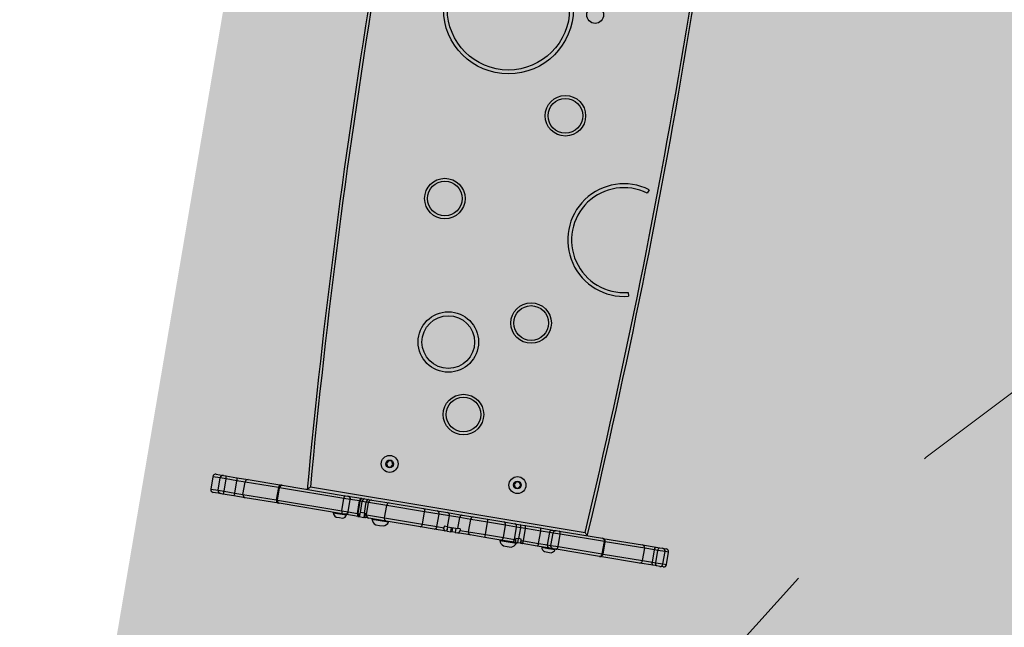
# Model space of a CAD drawing. Header units: inches. Extents: x -433 to 341, y -109 to 237.
# Tile 310 of 335: x -18.424 to -17.403, y 41.974 to 42.604. Entities that reach past the tile are written whole.
import ezdxf

# ---------------------------------------------------------------- set-up
doc = ezdxf.new("R2010")
doc.units = ezdxf.units.IN
doc.header["$MEASUREMENT"] = 0
doc.linetypes.add('ACAD_ISO03W100', pattern=[30, 12, -18])
for name, color, linetype, lineweight in [('1_mata', 7, 'Continuous', 5), ('1_projektowane', 7, 'Continuous', 5), ('1_trawa', 82, 'Continuous', 5), ('strefa', 7, 'ACAD_ISO03W100', 5)]:
    doc.layers.add(name, color=color, linetype=linetype, lineweight=lineweight)
picture_1 = doc.add_image_def('image1.jpg', size_in_pixel=(9921, 7015))

# ---------------------------------------------------------------- blocks, each defined once
blk = doc.blocks.new('fdesg')
at = {"layer": 'strefa', "color": 0, "ltscale": 0.01}
blk.add_lwpolyline([(102.6935359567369, 36.12873469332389), (103.5101815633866, 36.12873469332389, -0.414213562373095), (105.0101815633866, 34.62873469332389), (105.0101815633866, 34.40573469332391, -0.4142135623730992), (103.5101815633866, 32.90573469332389), (102.6935359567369, 32.90573469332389, -0.414213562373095), (101.1935359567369, 34.40573469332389), (101.1935359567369, 34.62873469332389, -0.414213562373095)], format="xyb", close=True, dxfattribs=at)
blk = doc.blocks.new('fdfdfd')
at = {"layer": 'strefa', "color": 0, "ltscale": 0.01}
blk.add_lwpolyline([(99.0586265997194, 12.40636850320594, -0.4142135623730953), (100.5536265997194, 13.90136850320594), (102.1496265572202, 13.90136850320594, -0.4142135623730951), (103.6446265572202, 12.40636850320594), (103.6446265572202, 12.18336850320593, -0.4142135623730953), (102.1496265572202, 10.68836850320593), (100.5536265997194, 10.68836850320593, -0.4142135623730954), (99.0586265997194, 12.18336850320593)], format="xyb", close=True, dxfattribs=at)
blk = doc.blocks.new('0911 2')
at = {"color": 7, "linetype": 'Continuous', "lineweight": 25}
for p, q in [((429.6324355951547, -235.1131299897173), (429.6324355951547, -234.3354965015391)), ((431.2324388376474, -234.0354958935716), (429.9324376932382, -234.0354958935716)), ((431.5324349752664, -234.3354965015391), (431.5324349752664, -235.1131299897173)), ((429.6324355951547, -235.3558713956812), (429.6324355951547, -235.1131299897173)), ((429.6324355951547, -236.5011239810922), (429.6324355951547, -235.3558713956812)), ((429.9324376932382, -234.8205546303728), (429.9324376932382, -235.4274088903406)), ((429.9324376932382, -234.8205546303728), (431.2324388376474, -234.8205546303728)), ((429.9324376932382, -235.4274088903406), (431.2324388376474, -235.4274088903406)), ((429.9324376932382, -235.4274088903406), (429.9324376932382, -236.5726614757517)), ((431.2324388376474, -235.4274088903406), (431.2324388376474, -234.8205546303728)), ((431.2324388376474, -236.5726614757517), (431.2324388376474, -235.4274088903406)), ((431.5324349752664, -235.1131299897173), (431.5324349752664, -235.3558713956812)), ((431.5324349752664, -235.3558713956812), (431.5324349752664, -236.5011239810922)), ((429.6324355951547, -237.7138073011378), (429.6324355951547, -236.5011239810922)), ((429.9324376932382, -236.5726614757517), (429.9324376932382, -237.4215403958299)), ((429.9324376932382, -236.5726614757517), (431.2324388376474, -236.5726614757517)), ((431.2324388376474, -237.4215403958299), (431.2324388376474, -236.5726614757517)), ((431.5324349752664, -236.5011239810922), (431.5324349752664, -237.7138073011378)), ((429.6324355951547, -241.2249440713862), (429.6324355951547, -237.7138073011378)), ((429.9324376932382, -237.4215403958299), (431.2324388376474, -237.4215403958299)), ((431.5324349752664, -237.7138073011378), (431.5324349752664, -241.2249440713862)), ((429.6324355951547, -241.2730181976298), (429.6324355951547, -241.2249440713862)), ((429.6324355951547, -247.905158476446), (429.6324355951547, -241.2730181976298)), ((431.2324388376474, -240.9249434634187), (429.9324376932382, -240.9249434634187)), ((429.9324376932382, -241.0451302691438), (429.9324376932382, -247.8048222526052)), ((429.9324376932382, -241.0451302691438), (431.2324388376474, -241.0451302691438)), ((431.2324388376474, -247.8048222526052), (431.2324388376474, -241.0451302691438)), ((431.5324349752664, -241.2249440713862), (431.5324349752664, -241.2730181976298)), ((431.5324349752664, -241.2730181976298), (431.5324349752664, -247.905158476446)), ((431.8324370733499, -244.1838080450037), (431.8324370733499, -273.0490262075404)), ((429.6324355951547, -246.9666997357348), (429.5824392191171, -246.9666997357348)), ((429.5824392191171, -246.9666997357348), (429.5824392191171, -247.6666996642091)), ((429.1924341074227, -247.3166996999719), (429.1924341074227, -247.6666996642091)), ((429.1924341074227, -247.6666996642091), (429.1924341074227, -248.0166996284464)), ((429.5824392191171, -247.6666996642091), (429.5824392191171, -248.3666995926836)), ((429.6324355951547, -248.1719585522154), (429.6324355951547, -247.905158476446)), ((429.9324376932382, -247.8048222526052), (429.9324376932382, -248.4718235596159)), ((429.9324376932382, -247.8048222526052), (431.2324388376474, -247.8048222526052)), ((431.2324388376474, -248.4718235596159), (431.2324388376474, -247.8048222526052)), ((431.5324349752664, -247.905158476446), (431.5324349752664, -248.1719585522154)), ((429.5824392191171, -248.3666995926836), (429.6324355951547, -248.3666995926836)), ((429.6324355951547, -248.1813619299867), (429.6324355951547, -248.1719585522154)), ((429.6324355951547, -249.5761642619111), (429.6324355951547, -248.1813619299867)), ((429.9324376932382, -248.4718235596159), (431.2324388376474, -248.4718235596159)), ((429.9324376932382, -248.4718235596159), (429.9324376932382, -248.4811047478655)), ((429.9324376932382, -248.4811047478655), (431.2324388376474, -248.4811047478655)), ((429.9324376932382, -248.4811047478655), (429.9324376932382, -249.4572731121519)), ((431.2324388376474, -248.4811047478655), (431.2324388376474, -248.4718235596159)), ((431.2324388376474, -249.4572731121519), (431.2324388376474, -248.4811047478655)), ((431.5324349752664, -248.1719585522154), (431.5324349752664, -248.1813619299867)), ((431.5324349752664, -248.1813619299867), (431.5324349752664, -249.5761642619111)), ((429.6324355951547, -249.6352689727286), (429.6324355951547, -249.5761642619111)), ((429.6324355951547, -249.6675992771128), (429.6324355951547, -249.6352689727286)), ((429.6324355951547, -249.6675992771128), (429.6324355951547, -250.1559386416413)), ((429.9324376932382, -249.4572731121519), (431.2324388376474, -249.4572731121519)), ((429.9324376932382, -249.4572731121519), (429.9324376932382, -249.5179990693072)), ((429.9324376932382, -249.5179990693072), (429.9324376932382, -249.6962437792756)), ((429.9324376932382, -249.5179990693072), (431.2324388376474, -249.5179990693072)), ((430.0824387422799, -249.6962437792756), (429.9324376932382, -249.6962437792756)), ((430.0824387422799, -249.6962437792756), (430.0824387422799, -249.7451024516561)), ((430.0824387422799, -249.7451024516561), (431.2324388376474, -249.7451024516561)), ((430.0824387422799, -250.1486750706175), (430.0824387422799, -249.7451024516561)), ((431.2324388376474, -249.5179990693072), (431.2324388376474, -249.4572731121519)), ((431.2324388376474, -249.7451024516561), (431.2324388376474, -249.5179990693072)), ((431.2324388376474, -250.1486750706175), (431.2324388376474, -249.7451024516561)), ((431.5324349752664, -249.5761642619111), (431.5324349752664, -249.6352689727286)), ((431.5324349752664, -249.6352689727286), (431.5324349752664, -249.9406600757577)), ((431.5324349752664, -249.9406600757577), (431.5324349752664, -250.336268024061)), ((429.6324355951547, -251.0294171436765), (429.5824392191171, -251.0294171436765)), ((429.5824392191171, -251.0294171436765), (429.5824392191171, -251.9044170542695)), ((430.0824387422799, -250.1559386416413), (429.6324355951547, -250.1559386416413)), ((429.6324355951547, -250.2008790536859), (429.6324355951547, -250.1559386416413)), ((429.6324355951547, -250.336268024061), (429.6324355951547, -250.2008790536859)), ((429.6324355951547, -250.3559464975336), (429.6324355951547, -250.336268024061)), ((429.6324355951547, -250.6962741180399), (429.6324355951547, -250.3559464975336)), ((429.6324355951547, -252.5044406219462), (429.6324355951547, -250.6962741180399)), ((429.6996815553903, -250.2354355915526), (429.6841664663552, -250.2309570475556)), ((429.9324376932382, -250.2656290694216), (429.9324376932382, -250.4031652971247)), ((430.0824387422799, -250.2656290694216), (429.9324376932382, -250.2656290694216)), ((429.9324376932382, -250.4031652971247), (429.9324376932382, -252.3067275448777)), ((429.9324376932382, -250.4031652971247), (431.2324388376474, -250.4031652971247)), ((430.0824387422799, -250.1486750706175), (431.2324388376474, -250.1486750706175)), ((430.0824387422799, -250.1649359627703), (430.0824387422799, -250.1486750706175)), ((430.0824387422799, -250.1649359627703), (431.2324388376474, -250.1649359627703)), ((430.0824387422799, -250.1649359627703), (430.0824387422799, -250.2656290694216)), ((431.2324388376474, -250.1649359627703), (431.2324388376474, -250.1486750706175)), ((431.2324388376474, -250.4031652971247), (431.2324388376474, -250.1649359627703)), ((431.2324388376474, -252.3067275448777), (431.2324388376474, -250.4031652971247)), ((431.5324349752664, -250.336268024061), (431.5324349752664, -250.3559464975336)), ((431.5324349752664, -250.3559464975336), (431.5324349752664, -250.6962741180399)), ((431.5324349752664, -250.6962741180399), (431.5324349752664, -252.5044406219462)), ((429.0824337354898, -251.5044169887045), (429.0824337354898, -251.9044170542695)), ((429.0824337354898, -251.9044170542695), (429.0824337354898, -252.3044171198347)), ((429.5824392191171, -251.9044170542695), (429.5824392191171, -252.7794169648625)), ((435.5324371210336, -251.558006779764), (435.2324380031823, -251.7312119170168)), ((435.2324380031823, -251.7312119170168), (435.2324380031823, -252.0776221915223)), ((435.2324380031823, -252.0776221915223), (435.5324371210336, -252.2508273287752)), ((435.8324362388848, -251.7312119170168), (435.5324371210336, -251.558006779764)), ((435.5324371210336, -252.2508273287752), (435.8324362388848, -252.0776221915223)), ((435.8324362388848, -252.0776221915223), (435.8324362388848, -251.7312119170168)), ((429.5824392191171, -252.7794169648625), (429.6324355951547, -252.7794169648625)), ((429.6324355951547, -256.130476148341), (429.6324355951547, -252.5044406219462)), ((429.9324376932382, -252.3067275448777), (429.9324376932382, -256.2708342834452)), ((429.9324376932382, -252.3067275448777), (431.2324388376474, -252.3067275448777)), ((431.2324388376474, -256.2708342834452), (431.2324388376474, -252.3067275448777)), ((431.5324349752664, -252.5044406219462), (431.5324349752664, -256.130476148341)), ((429.6324355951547, -257.5531799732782), (429.6324355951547, -256.130476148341)), ((431.5324349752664, -256.130476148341), (431.5324349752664, -257.5531799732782)), ((429.9324376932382, -256.2708342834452), (431.2324388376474, -256.2708342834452)), ((429.9324376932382, -256.2708342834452), (429.9324376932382, -257.8005169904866)), ((431.2324388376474, -257.8005169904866), (431.2324388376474, -256.2708342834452)), ((429.6324355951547, -258.650034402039), (429.6324355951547, -257.5531799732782)), ((429.9324376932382, -257.8005169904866), (431.2324388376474, -257.8005169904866)), ((429.9324376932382, -257.8005169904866), (429.9324376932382, -258.5358143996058)), ((431.2324388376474, -258.8973717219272), (431.2324388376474, -257.8005169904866)), ((431.5324349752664, -257.5531799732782), (431.5324349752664, -258.6497408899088)), ((429.6324355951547, -258.9021286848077), (429.6324355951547, -258.7301719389)), ((429.6324355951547, -258.9021286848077), (430.0824387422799, -258.9021286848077)), ((429.6324355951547, -258.9345165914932), (429.6324355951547, -258.9021286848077)), ((429.6324355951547, -258.9345165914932), (430.0824387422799, -258.9345165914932)), ((429.6324355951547, -258.9345165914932), (429.6324355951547, -259.313189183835)), ((430.0824387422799, -258.5358143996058), (429.9324376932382, -258.5358143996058)), ((430.0824387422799, -258.8973717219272), (430.0824387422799, -258.5358143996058)), ((430.0824387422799, -258.8973717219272), (431.2324388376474, -258.8973717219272)), ((430.0824387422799, -258.8973717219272), (430.0824387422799, -259.9853947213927)), ((431.2324388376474, -259.9853947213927), (431.2324388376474, -258.8973717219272)), ((431.5324349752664, -258.6497408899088), (431.5324349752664, -260.200299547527)), ((429.6324355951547, -259.313189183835), (430.0824387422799, -259.313189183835)), ((429.6324355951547, -259.4514321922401), (429.6324355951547, -259.313189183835)), ((429.6324355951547, -259.4514321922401), (430.0824387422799, -259.4514321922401)), ((429.6324355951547, -259.7539674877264), (429.6324355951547, -259.4514321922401)), ((430.0824387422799, -259.7539674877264), (429.6324355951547, -259.7539674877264)), ((429.6324355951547, -259.7539674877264), (429.6324355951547, -260.0326031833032)), ((429.6324355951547, -260.0326031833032), (429.6645684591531, -260.103607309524)), ((429.6324355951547, -260.200299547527), (429.6324355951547, -260.0326031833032)), ((429.6324355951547, -261.3517981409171), (429.6324355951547, -260.200299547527)), ((429.9324376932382, -260.2288078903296), (429.9324376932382, -261.1298052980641)), ((430.0824387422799, -260.2288078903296), (429.9324376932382, -260.2288078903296)), ((430.0824387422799, -259.9853947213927), (431.2324388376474, -259.9853947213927)), ((430.0824387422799, -260.2288078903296), (430.0824387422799, -259.9853947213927)), ((431.2324388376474, -261.1298052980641), (431.2324388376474, -259.9853947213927)), ((431.5324349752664, -260.200299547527), (431.5324349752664, -261.3517981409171)), ((429.9324376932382, -261.1298052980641), (429.9324376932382, -262.9001027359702)), ((429.9324376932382, -261.1298052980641), (431.2324388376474, -261.1298052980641)), ((431.2324388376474, -262.9001027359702), (431.2324388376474, -261.1298052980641)), ((429.6324355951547, -262.8927311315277), (429.6324355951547, -261.3517981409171)), ((431.5324349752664, -261.3517981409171), (431.5324349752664, -262.8927311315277)), ((429.6324355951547, -264.5635767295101), (429.6324355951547, -262.8927311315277)), ((429.9324376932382, -262.9001027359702), (431.2324388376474, -262.9001027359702)), ((429.9324376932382, -262.9001027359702), (429.9324376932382, -264.7761484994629)), ((431.2324388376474, -264.7761484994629), (431.2324388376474, -262.9001027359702)), ((431.5324349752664, -262.8927311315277), (431.5324349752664, -264.5635767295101)), ((429.0824337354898, -264.9284171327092), (429.0824337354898, -265.3284171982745)), ((429.0824337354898, -265.3284171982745), (429.0824337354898, -265.7284172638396)), ((429.6324355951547, -264.4534172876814), (429.5824392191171, -264.4534172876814)), ((429.5824392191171, -264.4534172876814), (429.5824392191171, -265.3284171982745)), ((429.5824392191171, -265.3284171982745), (429.5824392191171, -266.2034171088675)), ((429.6324355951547, -265.7081971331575), (429.6324355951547, -264.5635767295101)), ((429.9324376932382, -264.7761484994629), (431.2324388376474, -264.7761484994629)), ((429.9324376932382, -264.7761484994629), (429.9324376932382, -265.9555809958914)), ((431.2324388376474, -265.9555809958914), (431.2324388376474, -264.7761484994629)), ((431.5324349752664, -264.5635767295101), (431.5324349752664, -265.7081971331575)), ((435.5324371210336, -264.9820069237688), (435.2324380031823, -265.1552120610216)), ((435.2324380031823, -265.1552120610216), (435.2324380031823, -265.5016223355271)), ((435.8324362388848, -265.1552120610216), (435.5324371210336, -264.9820069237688)), ((435.8324362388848, -265.5016223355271), (435.8324362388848, -265.1552120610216)), ((429.5824392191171, -266.2034171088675), (429.6324355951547, -266.2034171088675)), ((429.6324355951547, -265.7247515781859), (429.6324355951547, -265.7081971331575)), ((429.6324355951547, -266.1550091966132), (429.6324355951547, -265.7247515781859)), ((429.6324355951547, -266.1550091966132), (429.6324355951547, -266.3327152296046)), ((429.6324355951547, -266.3327152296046), (430.0824387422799, -266.3327152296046)), ((429.6324355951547, -266.3327152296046), (429.6324355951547, -266.3352081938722)), ((429.6324355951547, -266.3352081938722), (430.0824387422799, -266.3352081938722)), ((429.6324355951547, -266.6378328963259), (429.6324355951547, -266.3352081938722)), ((429.9324376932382, -265.9555809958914), (431.2324388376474, -265.9555809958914)), ((429.9324376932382, -265.9555809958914), (429.9324376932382, -265.9557724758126)), ((429.9324376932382, -265.9557724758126), (429.9324376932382, -266.0490760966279)), ((429.9324376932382, -265.9557724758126), (431.2324388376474, -265.9557724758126)), ((430.0824387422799, -266.0490760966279), (429.9324376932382, -266.0490760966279)), ((430.0824387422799, -266.0490760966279), (430.0824387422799, -266.3830632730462)), ((431.2324388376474, -265.9557724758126), (431.2324388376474, -265.9555809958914)), ((431.2324388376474, -266.3830632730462), (431.2324388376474, -265.9557724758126)), ((431.5324349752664, -265.7081971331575), (431.5324349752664, -265.7247515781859)), ((431.5324349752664, -265.7247515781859), (431.5324349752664, -266.2837582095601)), ((431.5324349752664, -266.2837582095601), (431.5324349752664, -266.7985948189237)), ((435.2324380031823, -265.5016223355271), (435.5324371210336, -265.67482747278)), ((435.5324371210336, -265.67482747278), (435.8324362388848, -265.5016223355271)), ((429.6324355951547, -266.6995222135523), (429.6324355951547, -266.6378328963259)), ((429.6324355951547, -266.7985948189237), (429.6324355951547, -266.6995222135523)), ((429.6324355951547, -268.3715435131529), (429.6324355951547, -266.7985948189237)), ((429.9324376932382, -266.6373053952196), (429.9324376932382, -266.8822253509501)), ((429.9324376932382, -266.6373053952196), (430.0824387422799, -266.6373053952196)), ((429.9324376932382, -266.8822253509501), (431.2324388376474, -266.8822253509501)), ((429.9324376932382, -266.8822253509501), (429.9324376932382, -268.4855724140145)), ((430.0824387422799, -266.3830632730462), (431.2324388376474, -266.3830632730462)), ((430.0824387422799, -266.6373053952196), (430.0824387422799, -266.3830632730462)), ((431.2324388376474, -266.8822253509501), (431.2324388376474, -266.3830632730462)), ((431.2324388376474, -268.4855724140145), (431.2324388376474, -266.8822253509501)), ((431.5324349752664, -266.7985948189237), (431.5324349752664, -268.3718221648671)), ((429.6324355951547, -269.7179476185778), (429.6324355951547, -268.3715435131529)), ((431.5324349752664, -268.3718221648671), (431.5324349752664, -269.7179476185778)), ((429.1924341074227, -269.2166993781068), (429.1924341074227, -269.5666993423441)), ((429.6324355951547, -268.8666994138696), (429.5824392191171, -268.8666994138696)), ((429.5824392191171, -268.8666994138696), (429.5824392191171, -269.5666993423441)), ((429.9324376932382, -268.4855724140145), (431.2324388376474, -268.4855724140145)), ((429.9324376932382, -268.4855724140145), (429.9324376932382, -269.4275768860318)), ((429.9324376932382, -269.4275768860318), (429.9324376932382, -269.7818974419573)), ((429.9324376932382, -269.4275768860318), (431.2324388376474, -269.4275768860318)), ((431.2324388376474, -269.4275768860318), (431.2324388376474, -268.4855724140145)), ((431.2324388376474, -269.7818974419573), (431.2324388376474, -269.4275768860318)), ((429.1924341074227, -269.5666993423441), (429.1924341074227, -269.9166993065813)), ((429.5824392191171, -269.5666993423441), (429.5824392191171, -270.2666992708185)), ((429.5824392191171, -270.2666992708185), (429.6324355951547, -270.2666992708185)), ((429.6324355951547, -270.0676793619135), (429.6324355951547, -269.7179476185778)), ((429.6324355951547, -270.3659044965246), (429.6324355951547, -270.0676793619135)), ((429.6324355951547, -274.9186272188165), (429.6324355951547, -270.3659044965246)), ((429.9324376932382, -269.7818974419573), (429.9324376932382, -270.5283532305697)), ((429.9324376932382, -269.7818974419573), (431.2324388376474, -269.7818974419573)), ((431.2324388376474, -270.5283532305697), (431.2324388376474, -269.7818974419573)), ((431.5324349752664, -269.7179476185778), (431.5324349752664, -270.0676793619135)), ((431.5324349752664, -270.0676793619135), (431.5324349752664, -270.3659044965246)), ((431.5324349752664, -270.3659044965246), (431.5324349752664, -274.9186272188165)), ((429.9324376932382, -270.5283532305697), (431.2324388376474, -270.5283532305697)), ((429.9324376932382, -270.5283532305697), (429.9324376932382, -275.1726324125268)), ((431.2324388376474, -275.1726324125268), (431.2324388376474, -270.5283532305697)), ((457.0924086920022, -273.3894193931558), (456.7042036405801, -273.4858373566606)), ((467.9348556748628, -273.7925285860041), (467.5524903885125, -273.6750672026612)), ((429.6324355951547, -274.9492908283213), (429.6324355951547, -274.9186272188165)), ((429.6324355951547, -279.1218007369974), (429.6324355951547, -274.9492908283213)), ((429.9324376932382, -275.1726324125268), (431.2324388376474, -275.1726324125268)), ((429.9324376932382, -275.2492914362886), (431.2324388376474, -275.2492914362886)), ((431.5324349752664, -274.9186272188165), (431.5324349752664, -274.9492908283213)), ((431.5324349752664, -274.9492908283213), (431.5324349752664, -279.1218007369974)), ((429.6324355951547, -280.5800805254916), (429.6324355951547, -279.1218007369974)), ((429.9324376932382, -279.408685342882), (431.2324388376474, -279.408685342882)), ((429.9324376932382, -279.408685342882), (429.9324376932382, -280.4294819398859)), ((431.2324388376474, -280.4294819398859), (431.2324388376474, -279.408685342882)), ((431.5324349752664, -279.1218007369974), (431.5324349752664, -280.5800805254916)), ((429.6324355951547, -280.9494654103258), (429.6324355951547, -280.5800805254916)), ((429.9324376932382, -280.4294819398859), (431.2324388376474, -280.4294819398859)), ((429.9324376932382, -280.4294819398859), (429.9324376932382, -280.7988668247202)), ((431.2324388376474, -280.7988668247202), (431.2324388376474, -280.4294819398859)), ((431.5324349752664, -280.5800805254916), (431.5324349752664, -280.9494654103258)), ((429.6324355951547, -281.2494466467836), (429.6324355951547, -280.9494654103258)), ((429.6324355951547, -281.6250780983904), (429.6324355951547, -281.2494466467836)), ((429.9324376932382, -280.7988668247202), (429.9324376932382, -281.5488214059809)), ((429.9324376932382, -280.7988668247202), (431.2324388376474, -280.7988668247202)), ((429.9324376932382, -281.5488214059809), (431.2324388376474, -281.5488214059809)), ((429.9324376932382, -281.5488214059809), (429.9324376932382, -281.9244543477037)), ((431.2324388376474, -281.5488214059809), (431.2324388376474, -280.7988668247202)), ((431.2324388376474, -281.9244543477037), (431.2324388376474, -281.5488214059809)), ((431.5324349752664, -280.9494654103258), (431.5324349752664, -281.2494466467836)), ((431.5324349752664, -281.2494466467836), (431.5324349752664, -281.6250780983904)), ((429.9324376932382, -281.9244543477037), (431.2324388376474, -281.9244543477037)), ((429.9324376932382, -281.9254959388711), (431.2324388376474, -281.9254959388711))]:
    blk.add_line(p, q, dxfattribs=at)
at = {"color": 8, "linetype": 'Continuous', "lineweight": 25}
for p, q in [((429.9324376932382, -234.0354958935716), (429.9324376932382, -234.8205546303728)), ((431.2324388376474, -234.8205546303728), (431.2324388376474, -234.0354958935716)), ((429.9324376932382, -237.4215403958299), (429.9324376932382, -240.9249434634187)), ((431.2324388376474, -240.9249434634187), (431.2324388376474, -237.4215403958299)), ((429.9324376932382, -240.9249434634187), (429.9324376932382, -241.0451302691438)), ((431.2324388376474, -241.0451302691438), (431.2324388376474, -240.9249434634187)), ((429.6324355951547, -266.6378328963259), (429.917232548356, -266.6378328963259)), ((429.9324376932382, -275.1726324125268), (429.9324376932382, -275.2492914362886)), ((429.9324376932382, -275.2492914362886), (429.9324376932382, -279.408685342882)), ((431.2324388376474, -275.2492914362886), (431.2324388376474, -275.1726324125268)), ((431.2324388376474, -279.408685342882), (431.2324388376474, -275.2492914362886)), ((429.9324376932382, -281.9244543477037), (429.9324376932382, -281.9254959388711)), ((431.2324388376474, -281.9254959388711), (431.2324388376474, -281.9244543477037))]:
    blk.add_line(p, q, dxfattribs=at)
at = {"color": 7, "linetype": 'Continuous', "lineweight": 25, "flags": 128}
for points in [[(429.9324376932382, -247.8048222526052), (429.8739118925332, -247.8067504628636), (429.8176331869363, -247.8124598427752), (429.7657652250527, -247.8217320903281), (429.7203047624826, -247.8342103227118), (429.6829982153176, -247.8494147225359), (429.6552701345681, -247.8667611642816), (429.6381993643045, -247.8855835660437), (429.6324355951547, -247.905158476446)], [(431.5324349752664, -247.905158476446), (431.5266712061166, -247.8855835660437), (431.5096004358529, -247.8667611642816), (431.4818783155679, -247.8494147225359), (431.4445658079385, -247.8342103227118), (431.3991053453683, -247.8217320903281), (431.3472433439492, -247.8124598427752), (431.2909646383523, -247.8067504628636), (431.2324388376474, -247.8048222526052)], [(429.9324376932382, -249.4572731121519), (429.8739118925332, -249.4595574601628), (429.8176331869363, -249.466323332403), (429.7657652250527, -249.4773099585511), (429.7203047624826, -249.4920956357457), (429.6829982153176, -249.5101118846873), (429.6552701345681, -249.5306665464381), (429.6381993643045, -249.5529698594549), (429.6324355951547, -249.5761642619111)], [(431.5324349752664, -249.5761642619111), (431.5266712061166, -249.5529698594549), (431.5096004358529, -249.5306665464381), (431.4818783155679, -249.5101118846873), (431.4445658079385, -249.4920956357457), (431.3991053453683, -249.4773099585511), (431.3472433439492, -249.466323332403), (431.2909646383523, -249.4595574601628), (431.2324388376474, -249.4572731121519)], [(431.5324349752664, -250.3559464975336), (431.5266712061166, -250.3186824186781), (431.5096004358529, -250.2828503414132), (431.4818783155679, -250.2498271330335), (431.4445658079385, -250.2208816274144), (431.3991053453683, -250.1971269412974), (431.3472433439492, -250.1794757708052), (431.2909646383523, -250.1686061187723), (431.2324388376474, -250.1649359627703)], [(429.6324355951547, -252.5044406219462), (429.6381993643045, -252.4658685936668), (429.6552701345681, -252.4287788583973), (429.6829982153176, -252.3945970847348), (429.7203047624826, -252.3646364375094), (429.7657652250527, -252.3400480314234), (429.8176331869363, -252.3217769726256), (429.8739118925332, -252.3105265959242), (429.9324376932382, -252.3067275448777)], [(431.5324349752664, -252.5044406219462), (431.5266712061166, -252.4658685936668), (431.5096004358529, -252.4287788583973), (431.4818783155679, -252.3945970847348), (431.4445658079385, -252.3646364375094), (431.3991053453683, -252.3400480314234), (431.3472433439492, -252.3217769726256), (431.2909646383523, -252.3105265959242), (431.2324388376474, -252.3067275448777)], [(429.6324355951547, -256.130476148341), (429.6381993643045, -256.1578587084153), (429.6552701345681, -256.1841888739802), (429.6829982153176, -256.2084550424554), (429.7203047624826, -256.2297244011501), (429.7657652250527, -256.2471798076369), (429.8176331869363, -256.2601501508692), (429.8739118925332, -256.2681373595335), (429.9324376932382, -256.2708342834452)], [(431.5324349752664, -256.130476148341), (431.5266712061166, -256.1578587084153), (431.5096004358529, -256.1841888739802), (431.4818783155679, -256.2084550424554), (431.4445658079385, -256.2297244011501), (431.3991053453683, -256.2471798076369), (431.3472433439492, -256.2601501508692), (431.2909646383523, -256.2681373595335), (431.2324388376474, -256.2708342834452)], [(431.2324388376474, -266.3830632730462), (431.2909646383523, -266.3811551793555), (431.3472433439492, -266.3755039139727), (431.3991053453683, -266.3663277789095), (431.4445658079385, -266.3539776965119), (431.4818783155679, -266.3389290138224), (431.5096004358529, -266.3217606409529), (431.5266712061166, -266.3031319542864), (431.5324349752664, -266.2837582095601)], [(429.6324355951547, -268.3715435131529), (429.6381993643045, -268.3937894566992), (429.6552701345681, -268.415180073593), (429.6829982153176, -268.4348943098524), (429.7203047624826, -268.4521736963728), (429.7657652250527, -268.4663543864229), (429.8176331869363, -268.4768924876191), (429.8739118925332, -268.4833811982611), (429.9324376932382, -268.4855724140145)], [(431.2324388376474, -268.4855724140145), (431.2909646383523, -268.4833864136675), (431.3472433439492, -268.4769133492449), (431.3991053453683, -268.4664020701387), (431.4445658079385, -268.4522556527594), (431.4818783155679, -268.4350179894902), (431.5096004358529, -268.4153521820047), (431.5266712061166, -268.3940137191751), (431.5324349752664, -268.3718221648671)], [(429.6324355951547, -270.3659044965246), (429.6381993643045, -270.3975962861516), (429.6552701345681, -270.4280706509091), (429.6829982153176, -270.4561563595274), (429.7203047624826, -270.4807730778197), (429.7657652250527, -270.5009760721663), (429.8176331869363, -270.5159875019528), (429.8739118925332, -270.5252321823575), (429.9324376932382, -270.5283532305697)], [(431.2324388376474, -270.5283532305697), (431.2909646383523, -270.5252321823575), (431.3472433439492, -270.5159875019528), (431.3991053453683, -270.5009760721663), (431.4445658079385, -270.4807730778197), (431.4818783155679, -270.4561563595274), (431.5096004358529, -270.4280706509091), (431.5266712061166, -270.3975962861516), (431.5324349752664, -270.3659044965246)], [(429.6324355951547, -280.5800805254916), (429.6381993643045, -280.5506999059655), (429.6552701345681, -280.5224487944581), (429.6829982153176, -280.4964119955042), (429.7203047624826, -280.4735908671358), (429.7657652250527, -280.4548615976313), (429.8176331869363, -280.4409454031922), (429.8739118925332, -280.4323757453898), (429.9324376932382, -280.4294819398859)], [(431.2324388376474, -280.4294819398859), (431.2909646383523, -280.4323757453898), (431.3472433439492, -280.4409454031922), (431.3991053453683, -280.4548615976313), (431.4445658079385, -280.4735908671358), (431.4818783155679, -280.4964119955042), (431.5096004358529, -280.5224487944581), (431.5266712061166, -280.5506999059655), (431.5324349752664, -280.5800805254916)], [(429.6324355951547, -280.9494654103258), (429.6381993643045, -280.9200847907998), (429.6552701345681, -280.8918336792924), (429.6829982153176, -280.8657968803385), (429.7203047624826, -280.8429757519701), (429.7657652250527, -280.8242464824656), (429.8176331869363, -280.8103302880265), (429.8739118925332, -280.8017591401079), (429.9324376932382, -280.7988668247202)], [(431.2324388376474, -280.7988668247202), (431.2909646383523, -280.8017591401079), (431.3472433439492, -280.8103302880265), (431.3991053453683, -280.8242464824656), (431.4445658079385, -280.8429757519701), (431.4818783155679, -280.8657968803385), (431.5096004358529, -280.8918336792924), (431.5266712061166, -280.9200847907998), (431.5324349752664, -280.9494654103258)]]:
    blk.add_lwpolyline(points, dxfattribs=at)
at = {"color": 7, "linetype": 'Continuous', "lineweight": 25}
for centre, radius in [((484.0403543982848, -256.3510194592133), 6.741011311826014), ((484.0403543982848, -256.3510194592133), 6.341011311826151), ((435.5324365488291, -251.9044171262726), 0.8750000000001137), ((463.5765814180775, -253.0625345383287), 2.100000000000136), ((435.5324365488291, -251.9044171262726), 0.4000000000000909), ((463.5765814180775, -253.0625345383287), 1.800000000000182), ((448.9743995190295, -255.8430459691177), 3.13041131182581), ((448.9743995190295, -255.8430459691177), 2.730411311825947), ((441.821881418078, -258.6164171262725), 2.099999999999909), ((441.821881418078, -258.6164171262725), 1.799999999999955), ((452.3168814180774, -263.9859345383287), 2.100000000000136), ((452.3168814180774, -263.9859345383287), 1.800000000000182), ((474.0715814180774, -263.9859345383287), 2.100000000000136), ((474.0715814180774, -263.9859345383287), 1.800000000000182), ((435.5324365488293, -265.3284171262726), 0.875), ((435.5324365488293, -265.3284171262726), 0.3999999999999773), ((484.8824365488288, -265.3284171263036), 0.875)]:
    blk.add_circle(centre, radius, dxfattribs=at)
for centre, radius, start, end in [((429.9324365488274, -234.3354958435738), 0.2999999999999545, 90, 180), ((431.2324365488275, -234.3354958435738), 0.2999999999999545, 0, 90), ((429.9287696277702, -235.1168898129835), 0.2963578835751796, 89.29082353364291, 179.2730823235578), ((429.8616998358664, -235.0592392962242), 0.3749035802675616, 232.2998910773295, 280.875923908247), ((431.2361035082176, -235.1168872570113), 0.2963552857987, 0.7264298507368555, 90.70852628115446), ((431.3031748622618, -235.059250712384), 0.3748920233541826, 259.1240219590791, 307.700676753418), ((429.8617026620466, -236.2044800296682), 0.374914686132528, 232.3006569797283, 280.8751580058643), ((431.3031720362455, -236.2044914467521), 0.374903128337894, 259.1247878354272, 307.6999108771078), ((429.9286184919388, -237.7177245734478), 0.2962088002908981, 89.26122998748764, 179.2422584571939), ((431.2362546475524, -237.7177220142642), 0.2962061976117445, 0.7572531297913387, 90.73812044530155), ((429.9007145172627, -241.31478063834), 0.2715100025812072, 83.29024636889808, 171.1518956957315), ((429.9324365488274, -241.2249435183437), 0.2999999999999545, 90, 180), ((431.2324365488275, -241.2249435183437), 0.2999999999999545, 0, 90), ((431.2641592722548, -241.3147772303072), 0.271506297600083, 8.84749815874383, 96.7092631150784), ((484.8824365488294, -996.816957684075), 754.8004710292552, 85.9469014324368, 94.05309856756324), ((484.8824365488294, -996.816957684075), 754.5004710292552, 85.96812561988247, 94.03187438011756), ((429.6893995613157, -247.4781726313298), 0.5225378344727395, 101.8118838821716, 161.9999999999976), ((429.6893995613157, -247.8552264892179), 0.5225378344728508, 198.0000000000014, 258.188116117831), ((429.9323687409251, -248.1718904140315), 0.2999331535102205, 180.0130163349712, 270.0131718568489), ((431.232504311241, -248.1718928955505), 0.2999306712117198, 269.9874925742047, 359.9874576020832), ((429.7704257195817, -251.727958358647), 0.7233946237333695, 105.0623985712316, 161.9999999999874), ((429.7886638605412, -250.3641056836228), 0.1564411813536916, 124.6659477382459, 177.0103835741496), ((429.9290293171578, -250.699759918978), 0.2966142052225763, 89.34160313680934, 179.326646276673), ((431.2358438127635, -250.699757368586), 0.2966116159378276, 0.6728669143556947, 90.65774561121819), ((429.7704257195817, -252.0808758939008), 0.72339462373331, 197.9999999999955, 254.9376014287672), ((429.9084156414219, -257.5240449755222), 0.2775136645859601, 186.0263491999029, 274.9658341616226), ((431.2564579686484, -257.5240480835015), 0.2775103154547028, 265.0347110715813, 353.9742230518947), ((429.8382983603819, -258.6499234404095), 0.2058627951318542, 180.0308828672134, 194.4261842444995), ((431.2563361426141, -258.6207896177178), 0.2776125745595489, 265.0617821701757, 354.0139337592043), ((429.8985036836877, -261.3976552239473), 0.2699909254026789, 82.77964182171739, 170.2210907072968), ((431.2663701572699, -261.3976517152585), 0.2699871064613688, 9.778293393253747, 97.21988544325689), ((429.8574820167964, -259.842296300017), 3.058724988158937, 265.7806366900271, 271.4042040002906), ((431.307392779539, -259.8424076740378), 3.058613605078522, 268.5957773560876, 274.2194378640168), ((429.7704257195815, -265.1519583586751), 0.7233946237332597, 105.0623985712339, 162.0000000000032), ((429.895091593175, -264.5108729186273), 0.2678915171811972, 191.3461331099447, 278.0135651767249), ((431.2697823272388, -264.510876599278), 0.2678875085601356, 261.9868779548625, 348.6544977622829), ((429.7704257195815, -265.504875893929), 0.7233946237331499, 197.9999999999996, 254.9376014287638), ((462.3620927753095, -272.080590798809), 5.829787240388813, 342.9231809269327, 193.9482833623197), ((462.3620927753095, -272.080590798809), 5.429787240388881, 342.9231809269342, 193.9482833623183), ((429.6893995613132, -269.3781726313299), 0.5225378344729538, 101.8118838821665, 162.0000000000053), ((429.6893995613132, -269.7552264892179), 0.522537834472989, 198.0000000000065, 258.1881161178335), ((484.8824365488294, 479.5841234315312), 754.8004710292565, 265.9469014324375, 274.053098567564), ((484.8824365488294, 479.5841234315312), 754.5004710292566, 265.9681256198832, 274.0318743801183), ((429.9112027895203, -274.8935458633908), 0.2798932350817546, 185.1411962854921, 274.3510897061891), ((429.9324365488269, -274.9492913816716), 0.2999999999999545, 180, 270), ((431.2324365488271, -274.9492913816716), 0.3000000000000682, 270, 0), ((431.2536707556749, -274.8935488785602), 0.2798900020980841, 265.6494728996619, 354.8593638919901), ((429.926021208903, -279.1150932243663), 0.2936622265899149, 181.3088015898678, 271.2520055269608), ((431.2388519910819, -279.1150958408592), 0.2936595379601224, 268.7486330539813, 358.6916970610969), ((429.9321228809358, -281.2491341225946), 0.2996874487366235, 180.0597499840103, 270.0601874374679), ((429.9321258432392, -281.6247640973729), 0.2996904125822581, 180.0600317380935, 270.059620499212), ((429.9324365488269, -281.625495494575), 0.2999999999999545, 180, 270), ((431.2324365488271, -281.625495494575), 0.2999999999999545, 270, 0), ((431.2327501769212, -281.2491366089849), 0.2996849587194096, 269.9404760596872, 359.9407248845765), ((431.232747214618, -281.6247665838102), 0.2996879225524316, 269.9410429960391, 359.9404431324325)]:
    blk.add_arc(centre, radius, start, end, dxfattribs=at)
for centre, start_param, end_param in [((429.9324365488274, -250.3362680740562), 2.545540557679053, 3.141592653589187), ((431.2324365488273, -250.3362680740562), 0, 1.570796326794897)]:
    blk.add_ellipse(centre, major_axis=(0.2999999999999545, 0), ratio=0.6253102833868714, start_param=start_param, end_param=end_param, dxfattribs=at)
for points, knots in [([(431.5324349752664, -243.9042607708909), (431.5346587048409, -243.9063309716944), (431.5390967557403, -243.9104626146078), (431.5750534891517, -243.9439707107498), (431.6390637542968, -244.003609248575), (431.7300474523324, -244.0883460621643), (431.7994747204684, -244.153165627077), (431.832168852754, -244.1835587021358), (431.8324370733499, -244.1838080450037)], [0, 0, 0, 0, 0.1459008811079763, 0.2911844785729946, 0.4912681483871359, 0.7603323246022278, 0.9980337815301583, 0.9999999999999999, 0.9999999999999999, 0.9999999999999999, 0.9999999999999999]), ([(429.9324376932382, -248.4811047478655), (429.8987050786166, -248.477791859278), (429.8312397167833, -248.4711660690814), (429.741455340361, -248.4194978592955), (429.6731742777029, -248.3434513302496), (429.6395475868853, -248.2613411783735), (429.6326290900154, -248.2057694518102), (429.6324539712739, -248.1836799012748), (429.6324355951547, -248.1813619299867)], [0, 0, 0, 0, 0.2146524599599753, 0.4293057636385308, 0.6439670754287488, 0.8586452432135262, 0.9851669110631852, 1, 1, 1, 1]), ([(431.5324349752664, -248.1813619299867), (431.5324186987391, -248.1836799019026), (431.5322635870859, -248.2057696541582), (431.5253178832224, -248.2613422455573), (431.4916986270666, -248.3434499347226), (431.4234147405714, -248.4194980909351), (431.3336327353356, -248.471164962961), (431.2661694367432, -248.4777915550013), (431.2324388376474, -248.4811047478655)], [0, 0, 0, 0, 0.01483305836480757, 0.1413557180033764, 0.3560403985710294, 0.5707033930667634, 0.7853583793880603, 1, 1, 1, 1]), ([(429.9324376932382, -249.5179990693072), (429.8987030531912, -249.5192937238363), (429.8312335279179, -249.5218830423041), (429.7414463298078, -249.5420792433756), (429.6731618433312, -249.5718223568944), (429.6400268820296, -249.6035247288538), (429.632723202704, -249.6252441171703), (429.6324749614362, -249.6338968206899), (429.6324355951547, -249.6352689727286)], [0, 0, 0, 0, 0.2146664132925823, 0.4293343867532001, 0.6439907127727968, 0.8586631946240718, 0.9775867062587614, 1, 1, 1, 1]), ([(429.9324376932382, -249.6962437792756), (429.9112734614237, -249.6960516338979), (429.8634872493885, -249.6956177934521), (429.7857527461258, -249.6916355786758), (429.7111553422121, -249.6849003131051), (429.6513148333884, -249.6761931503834), (429.6328821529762, -249.6704753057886), (429.6324630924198, -249.6677763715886), (429.6324355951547, -249.6675992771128)], [0, 0, 0, 0, 0.1216243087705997, 0.2746126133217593, 0.4925390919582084, 0.7155701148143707, 0.9813367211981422, 1, 1, 1, 1]), ([(431.5324349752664, -249.6352689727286), (431.5323956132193, -249.6338968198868), (431.5321473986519, -249.6252441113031), (431.5248426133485, -249.6035252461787), (431.4917168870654, -249.5718209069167), (431.4234235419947, -249.5420800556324), (431.3336392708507, -249.5218833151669), (431.2661715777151, -249.519293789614), (431.2324388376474, -249.5179990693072)], [0, 0, 0, 0, 0.02241349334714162, 0.1413380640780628, 0.3560076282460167, 0.5706743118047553, 0.7853441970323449, 1, 1, 1, 1]), ([(431.5324349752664, -249.9406600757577), (431.5324316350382, -249.9398666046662), (431.5323709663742, -249.9254547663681), (431.5257047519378, -249.8892149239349), (431.4915441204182, -249.8350369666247), (431.4232536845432, -249.7854093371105), (431.3335403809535, -249.7516149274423), (431.2661393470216, -249.7472732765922), (431.2324388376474, -249.7451024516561)], [0, 0, 0, 0, 0.007820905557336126, 0.1420513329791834, 0.3568149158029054, 0.5713096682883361, 0.785654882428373, 1, 1, 1, 1]), ([(429.6841664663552, -250.2309570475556), (429.6669598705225, -250.224763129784), (429.6374385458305, -250.2141362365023), (429.6339082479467, -250.2047813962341), (429.6324355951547, -250.2008790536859)], [0, 0, 0, 0, 0.5828531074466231, 1, 1, 1, 1]), ([(429.9324376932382, -250.2656290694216), (429.9141875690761, -250.2652578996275), (429.8715186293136, -250.2643901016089), (429.7977965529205, -250.25625265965), (429.7402439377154, -250.2457364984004), (429.7090981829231, -250.2378269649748), (429.6996815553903, -250.2354355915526)], [0, 0, 0, 0, 0.1744305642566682, 0.4078200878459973, 0.8209599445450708, 1, 1, 1, 1]), ([(429.6324355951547, -258.7301719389), (429.6325219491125, -258.7280203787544), (429.6328995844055, -258.7186113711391), (429.6363020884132, -258.7087877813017), (429.6389265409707, -258.7012105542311)], [0, 0, 0, 0, 0.2286702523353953, 1, 1, 1, 1]), ([(429.6389265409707, -258.7012105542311), (429.6558782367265, -258.6713157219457), (429.6777876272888, -258.6326778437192), (429.754984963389, -258.5811147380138), (429.8040289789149, -258.5577557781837), (429.8588105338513, -258.5427836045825), (429.8975390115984, -258.5366228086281), (429.923656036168, -258.5360178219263), (429.9324376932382, -258.5358143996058)], [0, 0, 0, 0, 0.5161235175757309, 0.6670690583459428, 0.8344086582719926, 0.9000423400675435, 0.9663899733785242, 1, 1, 1, 1]), ([(429.6324355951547, -260.200299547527), (429.632452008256, -260.1987380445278), (429.6326182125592, -260.1829257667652), (429.6377861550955, -260.1493411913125), (429.6550487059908, -260.1198633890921), (429.6645684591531, -260.103607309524)], [0, 0, 0, 0, 0.04684475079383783, 0.4743648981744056, 1, 1, 1, 1]), ([(429.6645684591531, -260.103607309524), (429.6810450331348, -260.1221461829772), (429.7060866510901, -260.1503221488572), (429.7682150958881, -260.1900125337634), (429.8248334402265, -260.214180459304), (429.8872798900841, -260.227071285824), (429.9179112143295, -260.2282492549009), (429.9324376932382, -260.2288078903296)], [0, 0, 0, 0, 0.3748769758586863, 0.5697498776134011, 0.8144106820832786, 0.9119868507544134, 1, 1, 1, 1]), ([(431.5324349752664, -260.200299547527), (431.532419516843, -260.1987376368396), (431.5322629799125, -260.1829212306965), (431.5253732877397, -260.1431017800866), (431.4916908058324, -260.0841649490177), (431.4234104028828, -260.0296188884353), (431.333631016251, -259.9925313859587), (431.2661695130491, -259.9877736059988), (431.2324388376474, -259.9853947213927)], [0, 0, 0, 0, 0.01396066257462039, 0.141370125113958, 0.3560569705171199, 0.5707182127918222, 0.7853595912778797, 1, 1, 1, 1]), ([(429.6324355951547, -265.7081971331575), (429.6324373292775, -265.7085247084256), (429.6325678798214, -265.7331856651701), (429.6417985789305, -265.784672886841), (429.6837312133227, -265.8547109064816), (429.7517432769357, -265.9107905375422), (429.8369841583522, -265.9483012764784), (429.9006077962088, -265.9531535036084), (429.9324376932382, -265.9555809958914)], [0, 0, 0, 0, 0.002625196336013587, 0.1976335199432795, 0.4120728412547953, 0.6120115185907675, 0.8058955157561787, 1, 1, 1, 1]), ([(429.6324355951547, -265.7247515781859), (429.6324372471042, -265.7250855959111), (429.6325398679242, -265.7458351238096), (429.6412591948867, -265.7917211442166), (429.6819245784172, -265.8566965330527), (429.7504314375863, -265.9112789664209), (429.8363236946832, -265.9484727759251), (429.9003861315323, -265.9533382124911), (429.9324376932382, -265.9557724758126)], [0, 0, 0, 0, 0.002941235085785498, 0.1827125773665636, 0.4003387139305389, 0.6046254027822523, 0.802187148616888, 1, 1, 1, 1]), ([(429.9324376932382, -266.0490760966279), (429.924583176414, -266.0491968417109), (429.9033070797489, -266.0495239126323), (429.8588923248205, -266.0538602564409), (429.7843352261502, -266.0684346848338), (429.7015122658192, -266.0962751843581), (429.6418155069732, -266.1280031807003), (429.6349668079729, -266.1477214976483), (429.6324355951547, -266.1550091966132)], [0, 0, 0, 0, 0.03854401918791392, 0.1044069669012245, 0.2309160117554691, 0.5064483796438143, 0.817588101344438, 0.9999999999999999, 0.9999999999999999, 0.9999999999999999, 0.9999999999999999]), ([(431.2324388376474, -265.9555809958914), (431.2642690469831, -265.9531534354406), (431.3278933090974, -265.9483010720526), (431.4131282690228, -265.910791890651), (431.4811587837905, -265.8547092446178), (431.5229947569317, -265.7846724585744), (431.5324554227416, -265.7331861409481), (431.5324352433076, -265.7085247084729), (431.5324349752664, -265.7081971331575)], [0, 0, 0, 0, 0.1941057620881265, 0.3879910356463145, 0.5879227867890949, 0.8023635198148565, 0.9973748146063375, 1, 1, 1, 1]), ([(431.2324388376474, -265.9557724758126), (431.2644887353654, -265.9533380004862), (431.3285498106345, -265.9484719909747), (431.4144343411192, -265.9112789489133), (431.4829651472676, -265.8566966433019), (431.5235405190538, -265.7917205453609), (431.5324572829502, -265.7458354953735), (431.5324353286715, -265.7250855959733), (431.5324349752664, -265.7247515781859)], [0, 0, 0, 0, 0.19780279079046, 0.3953666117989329, 0.5996554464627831, 0.8172838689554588, 0.9970587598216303, 1, 1, 1, 1]), ([(429.9324376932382, -266.6373053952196), (429.9020901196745, -266.6379290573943), (429.8414625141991, -266.6391749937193), (429.7597841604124, -266.648542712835), (429.692507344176, -266.6621874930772), (429.6427636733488, -266.6800650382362), (429.6359940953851, -266.6928183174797), (429.6324355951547, -266.6995222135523)], [0, 0, 0, 0, 0.1794351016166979, 0.3584708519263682, 0.5477185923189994, 0.7622534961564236, 1, 1, 1, 1]), ([(429.6324355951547, -266.7985948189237), (429.632439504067, -266.7988992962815), (429.6325190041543, -266.8050918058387), (429.6391056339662, -266.8206375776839), (429.6733663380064, -266.8438623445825), (429.7416471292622, -266.8650527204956), (429.8313482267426, -266.8794534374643), (429.8987411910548, -266.8813013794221), (429.9324376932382, -266.8822253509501)], [0, 0, 0, 0, 0.006997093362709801, 0.1423080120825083, 0.3570350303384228, 0.5714529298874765, 0.7857263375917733, 1, 1, 1, 1]), ([(431.2324388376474, -266.8822253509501), (431.2661352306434, -266.88130135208), (431.3335279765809, -266.8794533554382), (431.4232295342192, -266.8650532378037), (431.4915036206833, -266.8438617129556), (431.5257651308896, -266.8206376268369), (431.5323515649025, -266.8050918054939), (431.5324310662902, -266.7988992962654), (431.5324349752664, -266.7985948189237)], [0, 0, 0, 0, 0.2142754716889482, 0.4285506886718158, 0.6429619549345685, 0.8576907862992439, 0.9930028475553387, 1, 1, 1, 1]), ([(429.6324355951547, -269.7179476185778), (429.6324869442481, -269.7140267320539), (429.6327672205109, -269.6926255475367), (429.6402517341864, -269.6389205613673), (429.6731492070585, -269.560932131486), (429.7414483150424, -269.4872646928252), (429.8312322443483, -269.4372051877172), (429.898702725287, -269.4307863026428), (429.9324376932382, -269.4275768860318)], [0, 0, 0, 0, 0.02589492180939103, 0.1413409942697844, 0.3560065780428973, 0.5706700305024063, 0.7853367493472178, 1, 1, 1, 1]), ([(431.2324388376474, -269.4275768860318), (431.2661739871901, -269.4307859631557), (431.3336430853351, -269.4372040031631), (431.4234230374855, -269.487266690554), (431.4917214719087, -269.560931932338), (431.5246188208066, -269.6389205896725), (431.5321033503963, -269.6926255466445), (431.5323836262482, -269.7140267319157), (431.5324349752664, -269.7179476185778)], [0, 0, 0, 0, 0.2146656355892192, 0.429323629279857, 0.643989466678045, 0.858657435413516, 0.9741047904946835, 1, 1, 1, 1]), ([(429.6324355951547, -270.0676793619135), (429.6324642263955, -270.0649042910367), (429.6326813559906, -270.0438590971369), (429.6397818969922, -269.9909441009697), (429.6731600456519, -269.9131882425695), (429.7414456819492, -269.8406639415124), (429.8312327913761, -269.7913783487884), (429.8987029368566, -269.7850577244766), (429.9324376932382, -269.7818974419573)], [0, 0, 0, 0, 0.0186348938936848, 0.1413206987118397, 0.355990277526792, 0.5706587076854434, 0.7853313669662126, 1, 1, 1, 1]), ([(431.2324388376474, -269.7818974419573), (431.2661738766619, -269.7850573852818), (431.3336428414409, -269.7913771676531), (431.4234244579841, -269.8406659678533), (431.4917151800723, -269.9131878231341), (431.5250748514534, -269.9909450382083), (431.5322077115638, -270.0438586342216), (431.5324084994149, -270.0649042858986), (431.5324349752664, -270.0676793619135)], [0, 0, 0, 0, 0.2146707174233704, 0.4293343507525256, 0.6440048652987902, 0.8586765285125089, 0.9813651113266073, 1, 1, 1, 1]), ([(431.8324370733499, -273.0490262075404), (431.832168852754, -273.0492755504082), (431.7994747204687, -273.0796686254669), (431.7300474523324, -273.1444881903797), (431.639063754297, -273.229225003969), (431.5750534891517, -273.2888635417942), (431.5390967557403, -273.3223716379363), (431.5346587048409, -273.3265032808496), (431.5324349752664, -273.3285734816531)], [0, 0, 0, 0, 0.001966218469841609, 0.2396676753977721, 0.5087318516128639, 0.7088155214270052, 0.8540991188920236, 0.9999999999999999, 0.9999999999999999, 0.9999999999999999, 0.9999999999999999])]:
    blk.add_open_spline(points, degree=3, knots=knots, dxfattribs=at)

msp = doc.modelspace()

# ---------------------------------------------------------------- hatches: boundary and pattern name
at = {"layer": '1_trawa'}
h = msp.add_hatch(dxfattribs=at)
h.set_pattern_fill('GRASS', color=256, scale=0.5)
h.set_pattern_definition([(90, (0, 0), (-0.3535533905, 0.3535533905), [0.09375, -0.6133567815]), (45, (0, 0), (-0.3535533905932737, 0.3535533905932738), [0.09375, -0.40625]), (135, (0, 0), (-0.3535533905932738, -0.3535533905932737), [0.09375, -0.40625])])
h.paths.add_polyline_path([(-17.63579984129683, 46.00206882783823), (-19.61930681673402, 34.35854328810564), (-19.5606486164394, 34.35854328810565), (-19.90635675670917, 32.75143324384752), (-16.16957180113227, 32.11781943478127), (-16.56741076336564, 33.47215213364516), (-13.68903009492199, 34.31768437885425), (-13.50690086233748, 36.94653586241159), (-14.97978729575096, 37.23044705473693), (-14.03341666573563, 42.14006846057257), (-11.08764379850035, 41.57224607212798), (-12.03401443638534, 36.66262467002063), (-13.5069008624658, 36.9465358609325), (-13.68903009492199, 34.31768437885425), (-13.61572633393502, 34.06814199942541), (-13.17202688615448, 32.55768996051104), (-10.9198003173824, 33.10371997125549), (-7.746455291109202, 33.21891506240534), (-7.95443622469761, 34.79966343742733), (-6.460909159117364, 34.92233370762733), (-4.663408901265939, 43.62875638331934), (-12.46546134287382, 45.18885949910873)])
h.paths.add_polyline_path([(-19.90635675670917, 32.75143324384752), (-20.76847472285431, 28.22457265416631), (-14.04717865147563, 27.01893267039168), (-7.528762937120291, 28.83465039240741), (-7.374570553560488, 28.86916459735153), (-7.514363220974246, 30.15629287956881), (-7.686967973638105, 33.2267418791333), (-10.9198003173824, 33.10371997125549), (-13.17202688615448, 32.55768996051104), (-11.99796560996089, 28.56092307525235), (-14.87634626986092, 27.71539083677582), (-16.16957180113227, 32.11781943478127)])
h.paths.add_polyline_path([(-7.906734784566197, 12.40745145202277), (-6.886279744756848, 20.60731593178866), (-19.77088246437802, 21.55582846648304), (-19.63956300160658, 24.15610418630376), (-26.37773788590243, 24.53302285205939), (-26.69023940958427, 18.93993516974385), (-26.14172815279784, 18.90928830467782), (-26.09180023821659, 18.90657411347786), (-26.1731047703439, 17.41096617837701), (-20.68302277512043, 17.06876387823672), (-20.42243877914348, 19.55426354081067), (-14.24769482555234, 19.2737676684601), (-14.61903546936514, 13.3327628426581)])
h.paths.add_polyline_path([(-26.59650666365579, 20.61754448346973), (-39.14070939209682, 21.18819540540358), (-39.62166092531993, 12.29722490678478), (-29.49437398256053, 11.58265844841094), (-29.0351482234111, 19.10594307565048), (-32.40079393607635, 19.30446469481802), (-32.56364007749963, 16.30888775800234), (-34.56069136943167, 16.41745185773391), (-34.64211443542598, 14.91966338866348), (-38.63621699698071, 15.13679158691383), (-38.2516481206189, 19.64957560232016), (-26.6876390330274, 18.94115219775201)])

# ---------------------------------------------------------------- block references
at = {"xscale": 0.01, "yscale": 0.01, "zscale": 0.01, "rotation": 80.60130489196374}
msp.add_blockref('0911 2', (-21.23702089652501, 38.25813783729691), dxfattribs=at)
at = {"layer": '1_projektowane'}
for name, p, rotation in [('fdesg', (-123.7144886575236, 29.77153283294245), 349.0539821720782), ('fdfdfd', (-23.72190608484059, -61.65054840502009), 79.06851217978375)]:
    msp.add_blockref(name, p, dxfattribs=dict(at, rotation=rotation))

# ---------------------------------------------------------------- pictures from other files: only their frames are drawn
at = {"layer": '1_mata'}
image = msp.add_image(picture_1, insert=(46.71180802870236, -108.6543570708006), size_in_units=(210.52109048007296, 148.8565114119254), rotation=90, dxfattribs=dict(at, fade=30))
image.dxf.flags = 7

doc.saveas('drawing.dxf')
